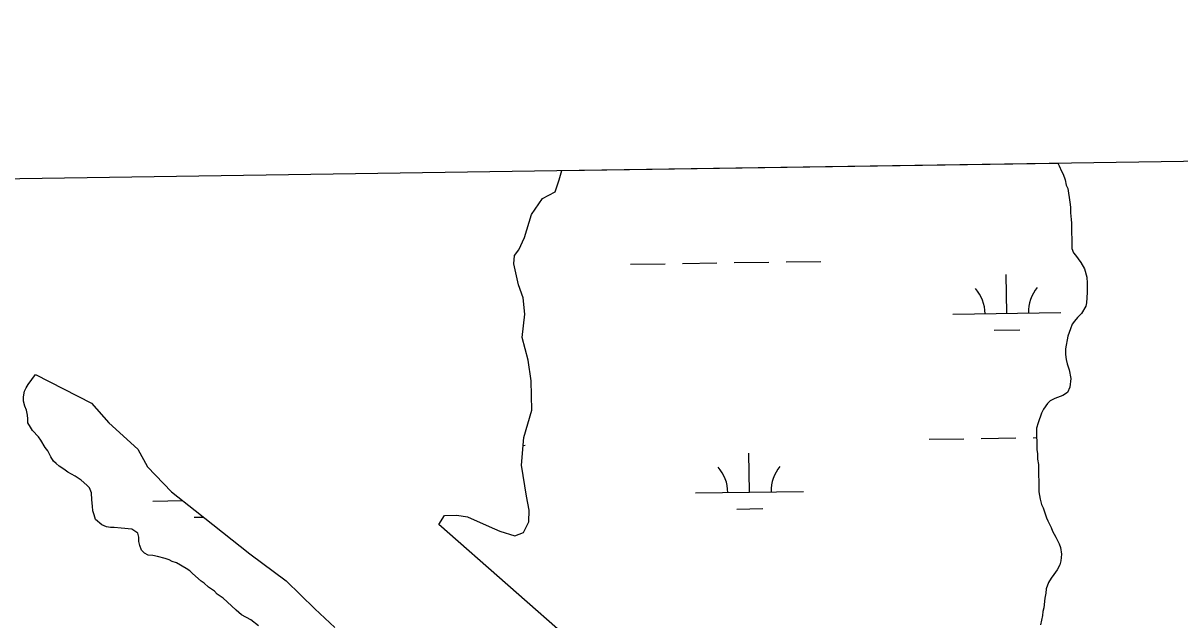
# Model space of a CAD drawing. Extents: x 3807117 to 3845308, y 337856 to 363736.
# Drawn here: x 3833316 to 3834386, y 361386 to 361939 of the extents above; entities that cross this region are included whole.
import ezdxf

# ---------------------------------------------------------------- set-up
doc = ezdxf.new("R2010")
doc.units = 0
for name, color, linetype in [('V-GRID-FRAM', 7, 'Continuous'), ('V-TOPO-SHOR', 7, 'Continuous'), ('V-WETL-SWMP', 7, 'Continuous')]:
    doc.layers.add(name, color=color, linetype=linetype)

msp = doc.modelspace()

# ---------------------------------------------------------------- linework, layer by layer
at = {"layer": 'V-GRID-FRAM'}
msp.add_lwpolyline([(3811100.6, 361461.9), (3842914.2, 361938.5), (3843194.5, 343758.3), (3811365, 343281.4), (3811100.6, 361461.9)], dxfattribs=at)
at = {"layer": 'V-TOPO-SHOR'}
for p, q in [((3834273.2, 361809), (3834274.6, 361806.3)), ((3833812.1, 361793.4), (3833814.3, 361802.2)), ((3834274.6, 361806.3), (3834276.5, 361801.6)), ((3834276.5, 361801.6), (3834278, 361798.8)), ((3834278, 361798.8), (3834279.9, 361793.6)), ((3833808.4, 361782.5), (3833812.1, 361793.4)), ((3834279.9, 361793.6), (3834280.9, 361788.4)), ((3834280.9, 361788.4), (3834282.4, 361785.6)), ((3833786.4, 361761.4), (3833796.6, 361776.2)), ((3833796.6, 361776.2), (3833808.4, 361782.5)), ((3834282.4, 361785.6), (3834284.4, 361772.8)), ((3834284.4, 361772.8), (3834284.9, 361768.1)), ((3834284.9, 361768.1), (3834285, 361762.9)), ((3833780, 361740), (3833786.4, 361761.4)), ((3834285, 361762.9), (3834285.5, 361756.8)), ((3834285.5, 361756.8), (3834286, 361753.5)), ((3834286, 361753.5), (3834286.3, 361729.8)), ((3833774.5, 361728.6), (3833780, 361740)), ((3833769.9, 361715.8), (3833770.7, 361723.4)), ((3833770.7, 361723.4), (3833774.5, 361728.6)), ((3834286.3, 361729.8), (3834287.8, 361726)), ((3834287.8, 361726), (3834289.7, 361723.7)), ((3834289.7, 361723.7), (3834294.5, 361717.1)), ((3833774.4, 361696.4), (3833769.9, 361715.8)), ((3834294.5, 361717.1), (3834297.9, 361711)), ((3834297.9, 361711), (3834299.9, 361703.5)), ((3834299.9, 361703.5), (3834300.4, 361697.8)), ((3833778.8, 361684.2), (3833774.4, 361696.4)), ((3834300.4, 361697.8), (3834300.5, 361689.3)), ((3833780.3, 361669.1), (3833778.8, 361684.2)), ((3834299.7, 361679.8), (3834299.2, 361676.5)), ((3834300.5, 361689.3), (3834299.7, 361679.8)), ((3833777.8, 361647.7), (3833780.3, 361669.1)), ((3834295, 361669.8), (3834291.3, 361666)), ((3834299.2, 361676.5), (3834295, 361669.8)), ((3834286.6, 361659.8), (3834284.8, 361655.5)), ((3834288.5, 361662.6), (3834286.6, 361659.8)), ((3834291.3, 361666), (3834288.5, 361662.6)), ((3833783.2, 361626.5), (3833777.8, 361647.7)), ((3834282.5, 361648.8), (3834280.3, 361637)), ((3834284.8, 361655.5), (3834282.5, 361648.8)), ((3834280.3, 361637), (3834280.3, 361631.8)), ((3833786.2, 361607.6), (3833783.2, 361626.5)), ((3834280.3, 361631.8), (3834280.8, 361627.1)), ((3834280.8, 361627.1), (3834281.8, 361623.3)), ((3834281.8, 361623.3), (3834283.8, 361617.6)), ((3834283.8, 361617.6), (3834285.3, 361609.6)), ((3833318.8, 361601.1), (3833320.7, 361604)), ((3833320.7, 361604), (3833327.6, 361613.4)), ((3833327.6, 361613.4), (3833379.5, 361586.8)), ((3833786.6, 361580.2), (3833786.2, 361607.6)), ((3834285.3, 361609.6), (3834284.4, 361601.6)), ((3833316.6, 361592.6), (3833317.4, 361597.8)), ((3833317.4, 361597.8), (3833318.8, 361601.1)), ((3834277.9, 361593.9), (3834270.4, 361591)), ((3834282.1, 361596.8), (3834277.9, 361593.9)), ((3834284.4, 361601.6), (3834282.1, 361596.8)), ((3833316.6, 361588.8), (3833316.6, 361592.6)), ((3833317.6, 361584), (3833316.6, 361588.8)), ((3833319.1, 361580.3), (3833317.6, 361584)), ((3833379.5, 361586.8), (3833395.3, 361568.6)), ((3834263.8, 361586.6), (3834260.1, 361581.4)), ((3834266.1, 361589), (3834263.8, 361586.6)), ((3834270.4, 361591), (3834266.1, 361589)), ((3833320.1, 361575.6), (3833319.1, 361580.3)), ((3833320.6, 361572.3), (3833320.1, 361575.6)), ((3833320.6, 361568.5), (3833320.6, 361572.3)), ((3833779.3, 361555), (3833786.6, 361580.2)), ((3834258.2, 361577.6), (3834255, 361568.6)), ((3834260.1, 361581.4), (3834258.2, 361577.6)), ((3833323, 361564.7), (3833320.6, 361568.5)), ((3833324.9, 361561.4), (3833323, 361564.7)), ((3833330.2, 361555.8), (3833324.9, 361561.4)), ((3833395.3, 361568.6), (3833422.1, 361544.3)), ((3834255, 361568.6), (3834253.6, 361563.8)), ((3834253.6, 361563.8), (3834253.9, 361543.5)), ((3833332.6, 361552.5), (3833330.2, 361555.8)), ((3833336.5, 361545.9), (3833332.6, 361552.5)), ((3833777.2, 361529.4), (3833779.3, 361555)), ((3833338.9, 361542.7), (3833336.5, 361545.9)), ((3833341.8, 361537), (3833338.9, 361542.7)), ((3833422.1, 361544.3), (3833431.3, 361527.8)), ((3834253.9, 361543.5), (3834254.4, 361540.2)), ((3834254.4, 361540.2), (3834254.4, 361535)), ((3833344.2, 361533.2), (3833341.8, 361537)), ((3833346.6, 361530.9), (3833344.2, 361533.2)), ((3833349.5, 361528.6), (3833346.6, 361530.9)), ((3833781.8, 361500.6), (3833777.2, 361529.4)), ((3834254.4, 361535), (3834255.4, 361530.2)), ((3834255.4, 361530.2), (3834255.7, 361504.7)), ((3833353.7, 361525.8), (3833349.5, 361528.6)), ((3833357.6, 361523), (3833353.7, 361525.8)), ((3833364.2, 361519.3), (3833357.6, 361523)), ((3833369.9, 361515.6), (3833364.2, 361519.3)), ((3833431.3, 361527.8), (3833453.3, 361504.9)), ((3833375.2, 361510.9), (3833369.9, 361515.6)), ((3833377.6, 361508.5), (3833375.2, 361510.9)), ((3833379.5, 361503.8), (3833377.6, 361508.5)), ((3833379.6, 361497.2), (3833379.5, 361503.8)), ((3833380.2, 361491.5), (3833379.6, 361497.2)), ((3833453.3, 361504.9), (3833475.3, 361487.6)), ((3833784.3, 361487.9), (3833781.8, 361500.6)), ((3834255.7, 361504.7), (3834256.8, 361498.1)), ((3834256.8, 361498.1), (3834258.2, 361492.9)), ((3833380.7, 361487.3), (3833380.2, 361491.5)), ((3833381.7, 361483.5), (3833380.7, 361487.3)), ((3833475.3, 361487.6), (3833525.9, 361447.5)), ((3833783.9, 361477), (3833784.3, 361487.9)), ((3834258.2, 361492.9), (3834259.7, 361490.1)), ((3834259.7, 361490.1), (3834262.6, 361480.6)), ((3833383.1, 361479.3), (3833381.7, 361483.5)), ((3833388.9, 361474.1), (3833383.1, 361479.3)), ((3833700.7, 361474.6), (3833705.8, 361482.7)), ((3833705.8, 361482.7), (3833717.2, 361483.3)), ((3833717.2, 361483.3), (3833727.1, 361481.6)), ((3833727.1, 361481.6), (3833747.1, 361472.8)), ((3833778.9, 361467), (3833783.9, 361477)), ((3834262.6, 361480.6), (3834264.1, 361477.8)), ((3834264.1, 361477.8), (3834267, 361471.7)), ((3833393.1, 361472.3), (3833388.9, 361474.1)), ((3833396.9, 361471.9), (3833393.1, 361472.3)), ((3833400.3, 361471.9), (3833396.9, 361471.9)), ((3833406.9, 361471), (3833400.3, 361471.9)), ((3833416.8, 361470.2), (3833406.9, 361471)), ((3833422.1, 361466.5), (3833416.8, 361470.2)), ((3833423.1, 361462.7), (3833422.1, 361466.5)), ((3834045.7, 361170.9), (3833700.7, 361474.6)), ((3833747.1, 361472.8), (3833757.1, 361468.2)), ((3833757.1, 361468.2), (3833770.8, 361464.1)), ((3833770.8, 361464.1), (3833778.9, 361467)), ((3834267, 361471.7), (3834268.4, 361468.4)), ((3834268.4, 361468.4), (3834271.4, 361462.8)), ((3833423.1, 361458.9), (3833423.1, 361462.7)), ((3833424.1, 361455.1), (3833423.1, 361458.9)), ((3833425.6, 361450.9), (3833424.1, 361455.1)), ((3834271.4, 361462.8), (3834274.3, 361456.6)), ((3834274.3, 361456.6), (3834275.7, 361453.3)), ((3833428.4, 361448.1), (3833425.6, 361450.9)), ((3833431.8, 361446.2), (3833428.4, 361448.1)), ((3833436, 361445.8), (3833431.8, 361446.2)), ((3833440.3, 361444.9), (3833436, 361445.8)), ((3833447.4, 361443.1), (3833440.3, 361444.9)), ((3833525.9, 361447.5), (3833559.3, 361422.3)), ((3834275.7, 361453.3), (3834276.7, 361447.2)), ((3834276.7, 361447.2), (3834275.9, 361441)), ((3833451.2, 361441.7), (3833447.4, 361443.1)), ((3833454.1, 361440.3), (3833451.2, 361441.7)), ((3833457.9, 361439), (3833454.1, 361440.3)), ((3833466.9, 361433.8), (3833457.9, 361439)), ((3833470.3, 361431.5), (3833466.9, 361433.8)), ((3834275, 361437.2), (3834272.6, 361432.5)), ((3834275.9, 361441), (3834275, 361437.2)), ((3833472.7, 361429.2), (3833470.3, 361431.5)), ((3833480.8, 361422.2), (3833472.7, 361429.2)), ((3833483.6, 361420.3), (3833480.8, 361422.2)), ((3833559.3, 361422.3), (3833586.1, 361396.6)), ((3834267, 361424.9), (3834264.7, 361421)), ((3834269.4, 361428.2), (3834267, 361424.9)), ((3834272.6, 361432.5), (3834269.4, 361428.2)), ((3833487.5, 361416.6), (3833483.6, 361420.3)), ((3833493.2, 361412.9), (3833487.5, 361416.6)), ((3833495.6, 361410), (3833493.2, 361412.9)), ((3834262.4, 361414.9), (3834262, 361411.1)), ((3834264.7, 361421), (3834262.4, 361414.9)), ((3833501.3, 361406.3), (3833495.6, 361410)), ((3833509, 361399.3), (3833501.3, 361406.3)), ((3834261.1, 361406.3), (3834260.3, 361397.3)), ((3834262, 361411.1), (3834261.1, 361406.3)), ((3833513.3, 361395.1), (3833509, 361399.3)), ((3833518, 361390.9), (3833513.3, 361395.1)), ((3833526.6, 361386.3), (3833518, 361390.9)), ((3833586.1, 361396.6), (3833604.3, 361379.3)), ((3834258.9, 361390.2), (3834257.1, 361381.7)), ((3834259.4, 361394), (3834258.9, 361390.2)), ((3834260.3, 361397.3), (3834259.4, 361394)), ((3833533.8, 361380.7), (3833526.6, 361386.3))]:
    msp.add_line(p, q, dxfattribs=at)
at = {"layer": 'V-WETL-SWMP'}
for p, q in [((3833814.3, 361802.2), (3834273.2, 361809)), ((3834273.2, 361809), (3834274.6, 361806.3)), ((3833812.1, 361793.4), (3833814.3, 361802.2)), ((3834274.6, 361806.3), (3834276.5, 361801.6)), ((3834276.5, 361801.6), (3834278, 361798.8)), ((3834278, 361798.8), (3834279.9, 361793.6)), ((3833808.4, 361782.5), (3833812.1, 361793.4)), ((3834279.9, 361793.6), (3834280.9, 361788.4)), ((3834280.9, 361788.4), (3834282.4, 361785.6)), ((3833786.4, 361761.4), (3833796.6, 361776.2)), ((3833796.6, 361776.2), (3833808.4, 361782.5)), ((3834282.4, 361785.6), (3834284.4, 361772.8)), ((3834284.4, 361772.8), (3834284.9, 361768.1)), ((3834284.9, 361768.1), (3834285, 361762.9)), ((3833780, 361740), (3833786.4, 361761.4)), ((3834285, 361762.9), (3834285.5, 361756.8)), ((3834285.5, 361756.8), (3834286, 361753.5)), ((3834286, 361753.5), (3834286.3, 361729.8)), ((3833774.5, 361728.6), (3833780, 361740)), ((3833769.9, 361715.8), (3833770.7, 361723.4)), ((3833770.7, 361723.4), (3833774.5, 361728.6)), ((3834286.3, 361729.8), (3834287.8, 361726)), ((3834287.8, 361726), (3834289.7, 361723.7)), ((3834289.7, 361723.7), (3834294.5, 361717.1)), ((3833774.4, 361696.4), (3833769.9, 361715.8)), ((3833877.9, 361715.4), (3833909.9, 361715.9)), ((3833925.9, 361716.1), (3833957.9, 361716.6)), ((3833973.9, 361716.9), (3834005.9, 361717.3)), ((3834021.9, 361717.6), (3834053.9, 361718)), ((3834294.5, 361717.1), (3834297.9, 361711)), ((3834297.9, 361711), (3834299.9, 361703.5)), ((3834226, 361669.9), (3834225.4, 361705.9)), ((3834299.9, 361703.5), (3834300.4, 361697.8)), ((3833778.8, 361684.2), (3833774.4, 361696.4)), ((3834300.4, 361697.8), (3834300.5, 361689.3)), ((3833780.3, 361669.1), (3833778.8, 361684.2)), ((3834299.7, 361679.8), (3834299.2, 361676.5)), ((3834300.5, 361689.3), (3834299.7, 361679.8)), ((3833777.8, 361647.7), (3833780.3, 361669.1)), ((3834176, 361669.1), (3834276, 361670.6)), ((3834295, 361669.8), (3834291.3, 361666)), ((3834299.2, 361676.5), (3834295, 361669.8)), ((3834286.6, 361659.8), (3834284.8, 361655.5)), ((3834288.5, 361662.6), (3834286.6, 361659.8)), ((3834291.3, 361666), (3834288.5, 361662.6)), ((3833783.2, 361626.5), (3833777.8, 361647.7)), ((3834214.2, 361654.3), (3834238.2, 361654.6)), ((3834282.5, 361648.8), (3834280.3, 361637)), ((3834284.8, 361655.5), (3834282.5, 361648.8)), ((3834280.3, 361637), (3834280.3, 361631.8)), ((3833786.2, 361607.6), (3833783.2, 361626.5)), ((3834280.3, 361631.8), (3834280.8, 361627.1)), ((3834280.8, 361627.1), (3834281.8, 361623.3)), ((3834281.8, 361623.3), (3834283.8, 361617.6)), ((3834283.8, 361617.6), (3834285.3, 361609.6)), ((3833318.8, 361601.1), (3833320.7, 361604)), ((3833320.7, 361604), (3833327.6, 361613.4)), ((3833327.6, 361613.4), (3833379.5, 361586.8)), ((3833786.6, 361580.2), (3833786.2, 361607.6)), ((3834285.3, 361609.6), (3834284.4, 361601.6)), ((3833316.6, 361592.6), (3833317.4, 361597.8)), ((3833317.4, 361597.8), (3833318.8, 361601.1)), ((3834277.9, 361593.9), (3834270.4, 361591)), ((3834282.1, 361596.8), (3834277.9, 361593.9)), ((3834284.4, 361601.6), (3834282.1, 361596.8)), ((3833316.6, 361588.8), (3833316.6, 361592.6)), ((3833317.6, 361584), (3833316.6, 361588.8)), ((3833319.1, 361580.3), (3833317.6, 361584)), ((3833379.5, 361586.8), (3833395.3, 361568.6)), ((3834263.8, 361586.6), (3834260.1, 361581.4)), ((3834266.1, 361589), (3834263.8, 361586.6)), ((3834270.4, 361591), (3834266.1, 361589)), ((3833320.1, 361575.6), (3833319.1, 361580.3)), ((3833320.6, 361572.3), (3833320.1, 361575.6)), ((3833320.6, 361568.5), (3833320.6, 361572.3)), ((3833779.3, 361555), (3833786.6, 361580.2)), ((3834258.2, 361577.6), (3834255, 361568.6)), ((3834260.1, 361581.4), (3834258.2, 361577.6)), ((3833323, 361564.7), (3833320.6, 361568.5)), ((3833324.9, 361561.4), (3833323, 361564.7)), ((3833330.2, 361555.8), (3833324.9, 361561.4)), ((3833395.3, 361568.6), (3833422.1, 361544.3)), ((3834255, 361568.6), (3834253.6, 361563.8)), ((3834253.6, 361563.8), (3834253.9, 361543.5)), ((3833332.6, 361552.5), (3833330.2, 361555.8)), ((3833336.5, 361545.9), (3833332.6, 361552.5)), ((3833777.2, 361529.4), (3833779.3, 361555)), ((3834154.3, 361553.4), (3834186.3, 361553.8)), ((3834202.3, 361554.1), (3834234.3, 361554.6)), ((3834250.3, 361554.8), (3834253.7, 361554.9)), ((3833338.9, 361542.7), (3833336.5, 361545.9)), ((3833341.8, 361537), (3833338.9, 361542.7)), ((3833422.1, 361544.3), (3833431.3, 361527.8)), ((3833778.7, 361547.7), (3833780.4, 361547.8)), ((3833988, 361504.4), (3833987.4, 361540.4)), ((3834253.9, 361543.5), (3834254.4, 361540.2)), ((3834254.4, 361540.2), (3834254.4, 361535)), ((3833344.2, 361533.2), (3833341.8, 361537)), ((3833346.6, 361530.9), (3833344.2, 361533.2)), ((3833349.5, 361528.6), (3833346.6, 361530.9)), ((3833781.8, 361500.6), (3833777.2, 361529.4)), ((3834254.4, 361535), (3834255.4, 361530.2)), ((3834255.4, 361530.2), (3834255.7, 361504.7)), ((3833353.7, 361525.8), (3833349.5, 361528.6)), ((3833357.6, 361523), (3833353.7, 361525.8)), ((3833364.2, 361519.3), (3833357.6, 361523)), ((3833369.9, 361515.6), (3833364.2, 361519.3)), ((3833431.3, 361527.8), (3833453.3, 361504.9)), ((3833375.2, 361510.9), (3833369.9, 361515.6)), ((3833377.6, 361508.5), (3833375.2, 361510.9)), ((3833379.5, 361503.8), (3833377.6, 361508.5)), ((3833379.6, 361497.2), (3833379.5, 361503.8)), ((3833380.2, 361491.5), (3833379.6, 361497.2)), ((3833453.3, 361504.9), (3833475.3, 361487.6)), ((3833784.3, 361487.9), (3833781.8, 361500.6)), ((3833938, 361503.7), (3834037.9, 361505.2)), ((3834255.7, 361504.7), (3834256.8, 361498.1)), ((3834256.8, 361498.1), (3834258.2, 361492.9)), ((3833380.7, 361487.3), (3833380.2, 361491.5)), ((3833381.7, 361483.5), (3833380.7, 361487.3)), ((3833436.1, 361496.2), (3833463.9, 361496.6)), ((3833475.3, 361487.6), (3833525.9, 361447.5)), ((3833783.9, 361477), (3833784.3, 361487.9)), ((3833976.2, 361488.8), (3834000.2, 361489.2)), ((3834258.2, 361492.9), (3834259.7, 361490.1)), ((3834259.7, 361490.1), (3834262.6, 361480.6)), ((3833383.1, 361479.3), (3833381.7, 361483.5)), ((3833388.9, 361474.1), (3833383.1, 361479.3)), ((3833474.3, 361481.3), (3833483.1, 361481.4)), ((3833700.7, 361474.6), (3833705.8, 361482.7)), ((3833705.8, 361482.7), (3833717.2, 361483.3)), ((3833717.2, 361483.3), (3833727.1, 361481.6)), ((3833727.1, 361481.6), (3833747.1, 361472.8)), ((3833778.9, 361467), (3833783.9, 361477)), ((3834262.6, 361480.6), (3834264.1, 361477.8)), ((3834264.1, 361477.8), (3834267, 361471.7)), ((3833393.1, 361472.3), (3833388.9, 361474.1)), ((3833396.9, 361471.9), (3833393.1, 361472.3)), ((3833400.3, 361471.9), (3833396.9, 361471.9)), ((3833406.9, 361471), (3833400.3, 361471.9)), ((3833416.8, 361470.2), (3833406.9, 361471)), ((3833422.1, 361466.5), (3833416.8, 361470.2)), ((3833423.1, 361462.7), (3833422.1, 361466.5)), ((3834045.7, 361170.9), (3833700.7, 361474.6)), ((3833747.1, 361472.8), (3833757.1, 361468.2)), ((3833757.1, 361468.2), (3833770.8, 361464.1)), ((3833770.8, 361464.1), (3833778.9, 361467)), ((3834267, 361471.7), (3834268.4, 361468.4)), ((3834268.4, 361468.4), (3834271.4, 361462.8)), ((3833423.1, 361458.9), (3833423.1, 361462.7)), ((3833424.1, 361455.1), (3833423.1, 361458.9)), ((3833425.6, 361450.9), (3833424.1, 361455.1)), ((3834271.4, 361462.8), (3834274.3, 361456.6)), ((3834274.3, 361456.6), (3834275.7, 361453.3)), ((3833428.4, 361448.1), (3833425.6, 361450.9)), ((3833431.8, 361446.2), (3833428.4, 361448.1)), ((3833436, 361445.8), (3833431.8, 361446.2)), ((3833440.3, 361444.9), (3833436, 361445.8)), ((3833447.4, 361443.1), (3833440.3, 361444.9)), ((3833525.9, 361447.5), (3833559.3, 361422.3)), ((3834275.7, 361453.3), (3834276.7, 361447.2)), ((3834276.7, 361447.2), (3834275.9, 361441)), ((3833451.2, 361441.7), (3833447.4, 361443.1)), ((3833454.1, 361440.3), (3833451.2, 361441.7)), ((3833457.9, 361439), (3833454.1, 361440.3)), ((3833466.9, 361433.8), (3833457.9, 361439)), ((3833470.3, 361431.5), (3833466.9, 361433.8)), ((3834275, 361437.2), (3834272.6, 361432.5)), ((3834275.9, 361441), (3834275, 361437.2)), ((3833472.7, 361429.2), (3833470.3, 361431.5)), ((3833480.8, 361422.2), (3833472.7, 361429.2)), ((3833483.6, 361420.3), (3833480.8, 361422.2)), ((3833559.3, 361422.3), (3833586.1, 361396.6)), ((3834267, 361424.9), (3834264.7, 361421)), ((3834269.4, 361428.2), (3834267, 361424.9)), ((3834272.6, 361432.5), (3834269.4, 361428.2)), ((3833487.5, 361416.6), (3833483.6, 361420.3)), ((3833493.2, 361412.9), (3833487.5, 361416.6)), ((3833495.6, 361410), (3833493.2, 361412.9)), ((3834262.4, 361414.9), (3834262, 361411.1)), ((3834264.7, 361421), (3834262.4, 361414.9)), ((3833501.3, 361406.3), (3833495.6, 361410)), ((3833509, 361399.3), (3833501.3, 361406.3)), ((3834261.1, 361406.3), (3834260.3, 361397.3)), ((3834262, 361411.1), (3834261.1, 361406.3)), ((3833513.3, 361395.1), (3833509, 361399.3)), ((3833518, 361390.9), (3833513.3, 361395.1)), ((3833526.6, 361386.3), (3833518, 361390.9)), ((3833586.1, 361396.6), (3833604.3, 361379.3)), ((3834258.9, 361390.2), (3834257.1, 361381.7)), ((3834259.4, 361394), (3834258.9, 361390.2)), ((3834260.3, 361397.3), (3834259.4, 361394))]:
    msp.add_line(p, q, dxfattribs=at)
for centre, start, end in [((3834170.7, 361669.5), 0.0865, 41.6302), ((3834281.2, 361671.2), 140.0865, 181.6302), ((3833932.7, 361504.1), 0.0865, 41.6302), ((3834043.2, 361505.7), 140.0865, 181.6302)]:
    msp.add_arc(centre, 35.2, start, end, dxfattribs=at)

doc.saveas('drawing.dxf')
